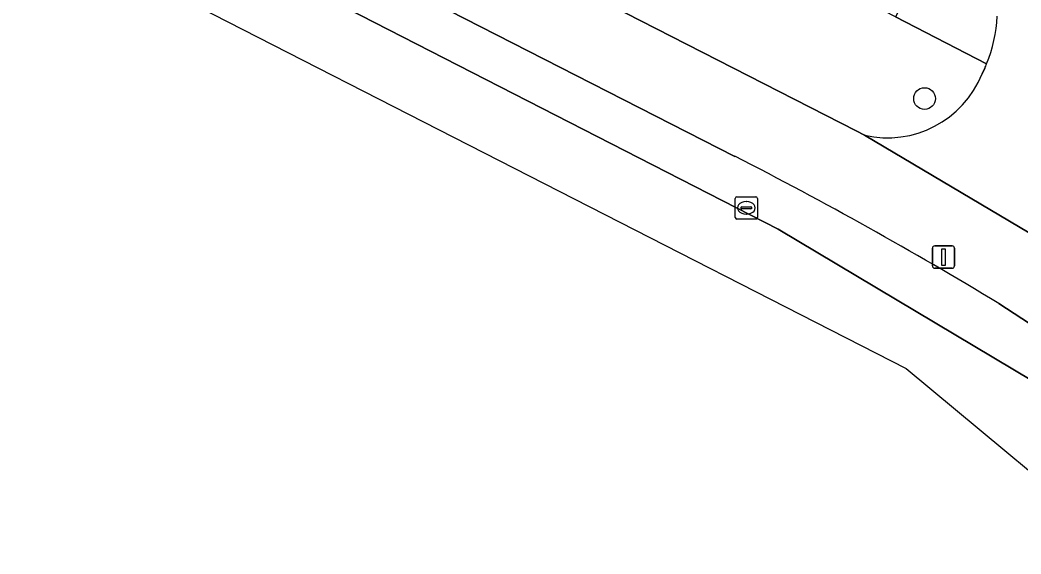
# Model space of a CAD drawing. Extents: x 159960 to 160866, y 382700 to 383354.
# Drawn here: x 160308.85 to 160353.88, y 382895.26 to 382919.26 of the extents above; entities that cross this region are included whole.
import ezdxf

# ---------------------------------------------------------------- set-up
doc = ezdxf.new("R2010")
doc.units = 0
for name, color, linetype in [('IMGEO_Boom', 7, 'Continuous'), ('IMGEO_Groenvoorziening', 7, 'Continuous'), ('IMGEO_Kolk', 7, 'Continuous'), ('IMGEO_Lichtmast', 7, 'Continuous'), ('IMGEO_Parkeervlak_open', 7, 'Continuous'), ('IMGEO_Rijbaan_lokaal_open', 7, 'Continuous'), ('IMGEO_Voetpad_open', 7, 'Continuous')]:
    doc.layers.add(name, color=color, linetype=linetype)

msp = doc.modelspace()

# ---------------------------------------------------------------- linework, layer by layer
at = {"layer": 'IMGEO_Boom'}
msp.add_circle((160349.54, 382915.727), 0.489, dxfattribs=at)
at = {"layer": 'IMGEO_Groenvoorziening'}
for points in [[(160352.331, 382917.287), (160348.225, 382919.407), (160339.351, 382923.988), (160327.271, 382930.315), (160324.735, 382931.639), (160310.176, 382939.24), (160309.738, 382939.468), (160324.059, 382966.726), (160324.298, 382967.199), (160317.027, 382970.5)], [(160244.285, 382966.435), (160244.529, 382966.314), (160274.502, 382951.013), (160346.467, 382914.274), (160346.839, 382914.085)], [(160352.126, 382916.838), (160352.247, 382917.092)]]:
    msp.add_lwpolyline(points, dxfattribs=at)
for centre, radius, start, end in [((160347.653, 382919.187), 5.049, 335.4903, 337.8999), ((160347.876, 382918.546), 4.58, 256.9124, 338.1006)]:
    msp.add_arc(centre, radius, start, end, dxfattribs=at)
at = {"layer": 'IMGEO_Kolk'}
for p, q in [((160341.022, 382910.39), (160341.022, 382911.242)), ((160341.097, 382911.316), (160341.949, 382911.316)), ((160341.51, 382911.096), (160341.535, 382911.096)), ((160342.023, 382911.242), (160342.023, 382910.39)), ((160341.281, 382910.81), (160341.281, 382910.822)), ((160341.719, 382910.773), (160341.321, 382910.773)), ((160341.324, 382910.859), (160341.722, 382910.859)), ((160341.765, 382910.822), (160341.765, 382910.81)), ((160341.949, 382910.316), (160341.097, 382910.316)), ((160341.533, 382910.536), (160341.508, 382910.536))]:
    msp.add_line(p, q, dxfattribs=at)
for points in [[(160341.022, 382910.39), (160341.022, 382911.242)], [(160341.097, 382911.316), (160341.949, 382911.316)], [(160342.023, 382911.242), (160342.023, 382910.39)], [(160341.949, 382910.316), (160341.097, 382910.316)]]:
    msp.add_lwpolyline(points, dxfattribs=at)
for centre, radius, start, end in [((160341.099, 382911.24), 0.0765, 91.552, 178.448), ((160341.099, 382911.24), 0.0765, 91.552, 178.448), ((160341.947, 382911.24), 0.0765, 1.552, 88.448), ((160341.947, 382911.24), 0.0765, 1.552, 88.448), ((160341.321, 382910.819), 0.0403, 85.8775, 175.7526), ((160341.318, 382910.809), 0.0366, 178.938, 274.7102), ((160341.722, 382910.816), 0.043, 264.8664, 352.4533), ((160341.726, 382910.821), 0.0386, 1.7309, 96.639), ((160341.099, 382910.392), 0.0765, 181.552, 268.448), ((160341.099, 382910.392), 0.0765, 181.552, 268.448), ((160341.947, 382910.392), 0.0765, 271.552, 358.448), ((160341.947, 382910.392), 0.0765, 271.552, 358.448)]:
    msp.add_arc(centre, radius, start, end, dxfattribs=at)
for centre, major_axis, ratio, start_param, end_param in [((160341.509, 382910.816), (-0.387, 0.002), 0.722429, 4.712389, 7.853982), ((160341.534, 382910.816), (-0.39, 0.002), 0.717154, 1.570796, 4.712389)]:
    msp.add_ellipse(centre, major_axis=major_axis, ratio=ratio, start_param=start_param, end_param=end_param, dxfattribs=at)
at = {"layer": 'IMGEO_Lichtmast'}
for p, q in [((160349.896, 382908.205), (160349.896, 382909.005)), ((160349.896, 382909.005), (160349.896, 382908.205)), ((160349.996, 382909.105), (160350.786, 382909.105)), ((160350.786, 382909.105), (160349.996, 382909.105)), ((160350.886, 382909.005), (160350.886, 382908.205)), ((160350.886, 382908.205), (160350.886, 382909.005)), ((160350.786, 382908.105), (160349.996, 382908.105)), ((160349.996, 382908.105), (160350.786, 382908.105))]:
    msp.add_line(p, q, dxfattribs=at)
msp.add_lwpolyline([(160350.316, 382908.98), (160350.466, 382908.98), (160350.466, 382908.23), (160350.316, 382908.23), (160350.316, 382908.98)], dxfattribs=at)
for centre, start, end in [((160349.996, 382909.005), 90, 180), ((160349.996, 382909.005), 90, 180), ((160350.786, 382909.005), 0, 90), ((160350.786, 382909.005), 360, 90), ((160349.996, 382908.205), 180, 270), ((160349.996, 382908.205), 180, 270), ((160350.786, 382908.205), 270, 0), ((160350.786, 382908.205), 270, 0)]:
    msp.add_arc(centre, 0.1, start, end, dxfattribs=at)
at = {"layer": 'IMGEO_Parkeervlak_open'}
for points in [[(160341.004, 382913.133), (160283.096, 382942.668)], [(160282.215, 382940.935), (160342.961, 382909.866)], [(160342.961, 382909.866), (160357.081, 382901.434)], [(160354.95, 382905.177), (160352.875, 382906.521)]]:
    msp.add_lwpolyline(points, dxfattribs=at)
msp.add_arc((160256.247, 382747), 186.505, 58.79507, 62.9704, dxfattribs=at)
at = {"layer": 'IMGEO_Rijbaan_lokaal_open'}
msp.add_lwpolyline([(160280.85, 382938.25), (160348.713, 382903.592), (160358.74, 382895.261), (160358.74, 382895.261), (160361.179, 382898.366), (160358.869, 382900.129), (160357.081, 382901.434), (160342.961, 382909.866), (160282.215, 382940.935), (160280.85, 382938.25)], close=True, dxfattribs=at)
at = {"layer": 'IMGEO_Voetpad_open'}
for points in [[(160328.285, 382975.093), (160326.499, 382971.558), (160325.126, 382968.84), (160324.298, 382967.199), (160324.059, 382966.726), (160309.738, 382939.468), (160310.176, 382939.24), (160324.735, 382931.639), (160329.229, 382940.342), (160331.771, 382939.03), (160327.271, 382930.315), (160339.351, 382923.988), (160340.645, 382926.493), (160349.518, 382921.911), (160348.225, 382919.407), (160352.331, 382917.287)], [(160238.269, 382965.603), (160272.983, 382947.855), (160278.689, 382944.938), (160283.096, 382942.668), (160341.004, 382913.133)], [(160368.538, 382898.587), (160362.253, 382904.613), (160356.419, 382908.406), (160346.839, 382914.085), (160346.467, 382914.274), (160274.502, 382951.013)], [(160352.247, 382917.092), (160352.126, 382916.838)], [(160346.839, 382914.085), (160356.419, 382908.406), (160356.066, 382911.023), (160356.334, 382914.077)], [(160352.875, 382906.521), (160354.95, 382905.177), (160355.709, 382904.686)]]:
    msp.add_lwpolyline(points, dxfattribs=at)
for centre, radius, start, end in [((160346.296, 382919.752), 6.519, 337.7848, 357.1802), ((160346.296, 382919.752), 6.519, 337.7848, 357.1802), ((160347.653, 382919.187), 5.049, 335.4903, 337.8999), ((160347.876, 382918.546), 4.58, 256.9124, 338.1006), ((160256.247, 382747), 186.505, 58.79507, 62.9704)]:
    msp.add_arc(centre, radius, start, end, dxfattribs=at)

doc.saveas('drawing.dxf')
